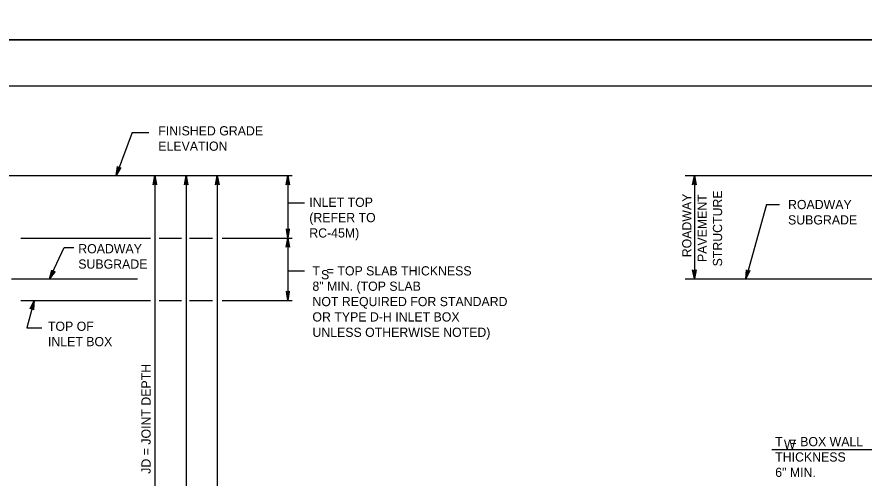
# Model space of a CAD drawing. Extents: x -6420 to 49575, y -4552 to 11624.
# Drawn here: x -5481 to -4576, y 3361 to 3853 of the extents above; entities that cross this region are included whole.
import ezdxf

# ---------------------------------------------------------------- set-up
doc = ezdxf.new("R2010")
doc.units = 0
doc.layers.add('1', color=7, linetype='Continuous')
doc.layers.add('PLT-BNDY', color=7, linetype='Continuous')

msp = doc.modelspace()

# ---------------------------------------------------------------- linework, layer by layer
at = {"layer": '1'}
for p, q in [((-5358.39, 3729.85), (-5375.49, 3683.69)), ((-5358.39, 3729.85), (-5340.58, 3729.85)), ((-5528.27, 3683.69), (-5187.13, 3683.69)), ((-5333.91, 3683.69), (-5333.91, 3217.02)), ((-5300.58, 3683.69), (-5300.58, 2883.69)), ((-5267.24, 3683.69), (-5267.24, 2680.22)), ((-5191.93, 3683.69), (-5191.93, 3550.35)), ((-4767.3, 3683.69), (-4533.9, 3683.69)), ((-4757.55, 3683.69), (-4757.55, 3573.23)), ((-5191.93, 3654.77), (-5174.12, 3654.77)), ((-4680.53, 3652.85), (-4702.58, 3573.23)), ((-4680.53, 3652.85), (-4666.59, 3652.85)), ((-5477.2, 3617.02), (-5338.66, 3617.02)), ((-5329.43, 3617.02), (-5305.4, 3617.02)), ((-5297.13, 3617.02), (-5272.24, 3617.02)), ((-5262.24, 3617.02), (-5187.13, 3617.02)), ((-5191.93, 3581.88), (-5174.12, 3581.88)), ((-5487.3, 3573.23), (-5352.38, 3573.23)), ((-4767.3, 3573.23), (-4533.9, 3573.23)), ((-5477.2, 3550.35), (-5338.66, 3550.35)), ((-5462.89, 3550.35), (-5470.92, 3520.89)), ((-5329.43, 3550.35), (-5305.4, 3550.35)), ((-5297.13, 3550.35), (-5272.24, 3550.35)), ((-5262.24, 3550.35), (-5187.13, 3550.35)), ((-5470.92, 3520.89), (-5454.64, 3520.89)), ((-4674.73, 3391.01), (-4479.28, 3391.01))]:
    msp.add_line(p, q, dxfattribs=at)
for points in [[(-3713.67, 1929.01), (-3713.67, 3779.41), (-6292.41, 3779.41), (-6292.41, 1929.01), (-3713.67, 1929.01), (-3713.67, 2015.49), (-4369.84, 2015.49), (-4369.84, 2227.69), (-3713.67, 2227.69), (-3713.67, 2322.72), (-4369.84, 2322.72), (-4369.84, 1929.01), (-4111.31, 1929.01), (-4111.31, 2015.49), (-4111.31, 1929.01), (-3858.68, 1929.01), (-3858.68, 2015.49), (-3858.68, 1975.09), (-3713.67, 1975.09)], [(-5375.49, 3683.69), (-5373.81, 3693.5), (-5373.7, 3693.06), (-5373.59, 3692.61), (-5373.35, 3692.32), (-5373.11, 3692.02), (-5372.82, 3691.85), (-5372.53, 3691.69), (-5372.2, 3691.63), (-5371.87, 3691.56), (-5371.5, 3691.63), (-5371.12, 3691.7), (-5370.75, 3691.96), (-5370.37, 3692.23), (-5375.49, 3683.69), (-5370.75, 3691.96), (-5371.12, 3691.7), (-5375.49, 3683.69), (-5371.5, 3691.63), (-5371.87, 3691.56), (-5375.49, 3683.69), (-5372.2, 3691.63), (-5372.53, 3691.69), (-5375.49, 3683.69), (-5372.82, 3691.85), (-5373.11, 3692.02), (-5375.49, 3683.69), (-5373.35, 3692.32), (-5373.59, 3692.61), (-5375.49, 3683.69), (-5373.7, 3693.06)], [(-5333.91, 3683.69), (-5332.07, 3673.9), (-5332.34, 3674.28), (-5332.6, 3674.66), (-5332.93, 3674.85), (-5333.25, 3675.04), (-5333.58, 3675.1), (-5333.91, 3675.16), (-5334.24, 3675.1), (-5334.57, 3675.04), (-5334.89, 3674.85), (-5335.22, 3674.66), (-5335.48, 3674.28), (-5335.74, 3673.9), (-5333.91, 3683.69), (-5335.48, 3674.28), (-5335.22, 3674.66), (-5333.91, 3683.69), (-5334.89, 3674.85), (-5334.57, 3675.04), (-5333.91, 3683.69), (-5334.24, 3675.1), (-5333.91, 3675.16), (-5333.91, 3683.69), (-5333.58, 3675.1), (-5333.25, 3675.04), (-5333.91, 3683.69), (-5332.93, 3674.85), (-5332.6, 3674.66), (-5333.91, 3683.69), (-5332.34, 3674.28)], [(-5300.58, 3683.69), (-5298.74, 3673.9), (-5299, 3674.28), (-5299.26, 3674.66), (-5299.59, 3674.85), (-5299.92, 3675.04), (-5300.25, 3675.1), (-5300.58, 3675.16), (-5300.9, 3675.1), (-5301.23, 3675.04), (-5301.56, 3674.85), (-5301.89, 3674.66), (-5302.15, 3674.28), (-5302.41, 3673.9), (-5300.58, 3683.69), (-5302.15, 3674.28), (-5301.89, 3674.66), (-5300.58, 3683.69), (-5301.56, 3674.85), (-5301.23, 3675.04), (-5300.58, 3683.69), (-5300.9, 3675.1), (-5300.58, 3675.16), (-5300.58, 3683.69), (-5300.25, 3675.1), (-5299.92, 3675.04), (-5300.58, 3683.69), (-5299.59, 3674.85), (-5299.26, 3674.66), (-5300.58, 3683.69), (-5299, 3674.28)], [(-5267.24, 3683.69), (-5265.41, 3673.9), (-5265.67, 3674.28), (-5265.93, 3674.66), (-5266.26, 3674.85), (-5266.59, 3675.04), (-5266.91, 3675.1), (-5267.24, 3675.16), (-5267.57, 3675.1), (-5267.9, 3675.04), (-5268.23, 3674.85), (-5268.56, 3674.66), (-5268.82, 3674.28), (-5269.08, 3673.9), (-5267.24, 3683.69), (-5268.82, 3674.28), (-5268.56, 3674.66), (-5267.24, 3683.69), (-5268.23, 3674.85), (-5267.9, 3675.04), (-5267.24, 3683.69), (-5267.57, 3675.1), (-5267.24, 3675.16), (-5267.24, 3683.69), (-5266.91, 3675.1), (-5266.59, 3675.04), (-5267.24, 3683.69), (-5266.26, 3674.85), (-5265.93, 3674.66), (-5267.24, 3683.69), (-5265.67, 3674.28)], [(-5191.93, 3683.69), (-5190.1, 3673.9), (-5190.36, 3674.28), (-5190.62, 3674.66), (-5190.95, 3674.85), (-5191.28, 3675.04), (-5191.6, 3675.1), (-5191.93, 3675.16), (-5192.26, 3675.1), (-5192.59, 3675.04), (-5192.92, 3674.85), (-5193.24, 3674.66), (-5193.51, 3674.28), (-5193.77, 3673.9), (-5191.93, 3683.69), (-5193.51, 3674.28), (-5193.24, 3674.66), (-5191.93, 3683.69), (-5192.92, 3674.85), (-5192.59, 3675.04), (-5191.93, 3683.69), (-5192.26, 3675.1), (-5191.93, 3675.16), (-5191.93, 3683.69), (-5191.6, 3675.1), (-5191.28, 3675.04), (-5191.93, 3683.69), (-5190.95, 3674.85), (-5190.62, 3674.66), (-5191.93, 3683.69), (-5190.36, 3674.28)], [(-4757.55, 3683.69), (-4755.71, 3673.9), (-4756.23, 3674.66), (-4756.89, 3675.04), (-4757.55, 3675.16), (-4758.2, 3675.04), (-4758.86, 3674.66), (-4759.38, 3673.9), (-4757.55, 3683.69), (-4758.86, 3674.66), (-4758.2, 3675.04), (-4757.55, 3683.69), (-4757.55, 3675.16), (-4756.89, 3675.04), (-4757.55, 3683.69), (-4756.23, 3674.66)], [(-5191.93, 3617.02), (-5190.1, 3626.81), (-5190.36, 3626.43), (-5190.62, 3626.05), (-5190.95, 3625.86), (-5191.28, 3625.66), (-5191.6, 3625.61), (-5191.93, 3625.55), (-5192.26, 3625.61), (-5192.59, 3625.66), (-5192.92, 3625.86), (-5193.24, 3626.05), (-5193.51, 3626.43), (-5193.77, 3626.81), (-5191.93, 3617.02), (-5193.51, 3626.43), (-5193.24, 3626.05), (-5191.93, 3617.02), (-5192.92, 3625.86), (-5192.59, 3625.66), (-5191.93, 3617.02), (-5192.26, 3625.61), (-5191.93, 3625.55), (-5191.93, 3617.02), (-5191.6, 3625.61), (-5191.28, 3625.66), (-5191.93, 3617.02), (-5190.95, 3625.86), (-5190.62, 3626.05), (-5191.93, 3617.02), (-5190.36, 3626.43)], [(-5191.93, 3617.02), (-5190.1, 3607.24), (-5190.36, 3607.61), (-5190.62, 3607.99), (-5190.95, 3608.18), (-5191.28, 3608.38), (-5191.6, 3608.43), (-5191.93, 3608.49), (-5192.26, 3608.43), (-5192.59, 3608.38), (-5192.92, 3608.18), (-5193.24, 3607.99), (-5193.51, 3607.61), (-5193.77, 3607.24), (-5191.93, 3617.02), (-5193.51, 3607.61), (-5193.24, 3607.99), (-5191.93, 3617.02), (-5192.92, 3608.18), (-5192.59, 3608.38), (-5191.93, 3617.02), (-5192.26, 3608.43), (-5191.93, 3608.49), (-5191.93, 3617.02), (-5191.6, 3608.43), (-5191.28, 3608.38), (-5191.93, 3617.02), (-5190.95, 3608.18), (-5190.62, 3607.99), (-5191.93, 3617.02), (-5190.36, 3607.61)], [(-5446.39, 3573.23), (-5430.97, 3606.73), (-5420.42, 3606.73)], [(-5446.39, 3573.23), (-5443.99, 3582.81), (-5443.91, 3582.36), (-5443.83, 3581.91), (-5443.61, 3581.6), (-5443.4, 3581.29), (-5443.12, 3581.1), (-5442.85, 3580.92), (-5442.53, 3580.83), (-5442.21, 3580.74), (-5441.84, 3580.78), (-5441.46, 3580.82), (-5441.07, 3581.05), (-5440.68, 3581.29), (-5446.39, 3573.23), (-5441.07, 3581.05), (-5441.46, 3580.82), (-5446.39, 3573.23), (-5441.84, 3580.78), (-5442.21, 3580.74), (-5446.39, 3573.23), (-5442.53, 3580.83), (-5442.85, 3580.92), (-5446.39, 3573.23), (-5443.12, 3581.1), (-5443.4, 3581.29), (-5446.39, 3573.23), (-5443.61, 3581.6), (-5443.83, 3581.91), (-5446.39, 3573.23), (-5443.91, 3582.36)], [(-4757.55, 3573.23), (-4759.38, 3583.01), (-4758.86, 3582.26), (-4758.2, 3581.87), (-4757.55, 3581.76), (-4756.89, 3581.87), (-4756.23, 3582.26), (-4755.71, 3583.01), (-4757.55, 3573.23), (-4756.23, 3582.26), (-4756.89, 3581.87), (-4757.55, 3573.23), (-4757.55, 3581.76), (-4758.2, 3581.87), (-4757.55, 3573.23), (-4758.86, 3582.26)], [(-4702.58, 3573.23), (-4701.73, 3583.15), (-4701.43, 3582.28), (-4700.9, 3581.73), (-4700.3, 3581.45), (-4699.64, 3581.38), (-4698.9, 3581.58), (-4698.2, 3582.17), (-4702.58, 3573.23), (-4698.9, 3581.58), (-4699.64, 3581.38), (-4702.58, 3573.23), (-4700.3, 3581.45), (-4700.9, 3581.73), (-4702.58, 3573.23), (-4701.43, 3582.28)], [(-5191.93, 3550.35), (-5190.1, 3560.14), (-5190.36, 3559.76), (-5190.62, 3559.39), (-5190.95, 3559.19), (-5191.28, 3559), (-5191.6, 3558.94), (-5191.93, 3558.88), (-5192.26, 3558.94), (-5192.59, 3559), (-5192.92, 3559.19), (-5193.24, 3559.39), (-5193.51, 3559.76), (-5193.77, 3560.14), (-5191.93, 3550.35), (-5193.51, 3559.76), (-5193.24, 3559.39), (-5191.93, 3550.35), (-5192.92, 3559.19), (-5192.59, 3559), (-5191.93, 3550.35), (-5192.26, 3558.94), (-5191.93, 3558.88), (-5191.93, 3550.35), (-5191.6, 3558.94), (-5191.28, 3559), (-5191.93, 3550.35), (-5190.95, 3559.19), (-5190.62, 3559.39), (-5191.93, 3550.35), (-5190.36, 3559.76)], [(-5462.89, 3550.35), (-5463.69, 3540.43), (-5463.85, 3540.86), (-5464, 3541.3), (-5464.26, 3541.57), (-5464.53, 3541.84), (-5464.83, 3541.98), (-5465.13, 3542.12), (-5465.46, 3542.16), (-5465.8, 3542.19), (-5466.16, 3542.09), (-5466.53, 3541.99), (-5466.88, 3541.69), (-5467.23, 3541.4), (-5462.89, 3550.35), (-5466.88, 3541.69), (-5466.53, 3541.99), (-5462.89, 3550.35), (-5466.16, 3542.09), (-5465.8, 3542.19), (-5462.89, 3550.35), (-5465.46, 3542.16), (-5465.13, 3542.12), (-5462.89, 3550.35), (-5464.83, 3541.98), (-5464.53, 3541.84), (-5462.89, 3550.35), (-5464.26, 3541.57), (-5464, 3541.3), (-5462.89, 3550.35), (-5463.85, 3540.86)]]:
    msp.add_lwpolyline(points, dxfattribs=at)
at = {"layer": 'PLT-BNDY'}
for points in [[(-6420.37, 5777.44), (-3661.18, 5777.44), (-3661.18, 3828.62), (-6420.37, 3828.62)], [(-6420.37, 3828.62), (-3661.18, 3828.62), (-3661.18, 1879.8), (-6420.37, 1879.8)]]:
    msp.add_lwpolyline(points, close=True, dxfattribs=at)

# ---------------------------------------------------------------- texts
at = {"layer": '1'}
for s, height, p in [('FINISHED GRADE', 9.8425, (-5330.29, 3726.63)), ('ELEVATION', 9.843, (-5330.29, 3710.23)), ('INLET TOP', 9.843, (-5168.99, 3650.32)), ('ROADWAY', 9.843, (-4657.48, 3647.86)), ('(REFER TO', 9.843, (-5168.99, 3633.91)), ('SUBGRADE', 9.843, (-4657.48, 3631.45)), ('RC-45M)', 9.843, (-5168.99, 3617.51)), ('ROADWAY', 9.843, (-5415.83, 3600.65)), ('SUBGRADE', 9.843, (-5415.83, 3584.25)), ('T  = TOP SLAB THICKNESS', 9.8425, (-5165.63, 3577)), ('S', 9.84, (-5156.47, 3572.87)), ('8" MIN. (TOP SLAB', 9.8425, (-5165.63, 3560.59)), ('NOT REQUIRED FOR STANDARD', 9.8425, (-5165.63, 3544.19)), ('OR TYPE D-H INLET BOX', 9.8425, (-5165.63, 3527.79)), ('TOP OF', 9.843, (-5448.23, 3517.81)), ('UNLESS OTHERWISE NOTED)', 9.8425, (-5165.63, 3511.38)), ('INLET BOX', 9.843, (-5448.23, 3501.41)), ('T  = BOX WALL', 9.8425, (-4671.18, 3394.52)), ('W', 9.84, (-4661.87, 3391.71)), ('THICKNESS', 9.843, (-4671.18, 3378.11)), ('6" MIN.', 9.843, (-4671.18, 3361.71))]:
    msp.add_text(s, height=height, dxfattribs=at).set_placement(p)
for s, height, p in [('STRUCTURE', 9.843, (-4727.91, 3586.68)), ('ROADWAY', 9.843, (-4760.72, 3596.44)), ('PAVEMENT', 9.843, (-4744.31, 3591.36)), ('JD = JOINT DEPTH', 9.8425, (-5338.51, 3365.12))]:
    msp.add_text(s, height=height, rotation=90, dxfattribs=at).set_placement(p)

doc.saveas('drawing.dxf')
